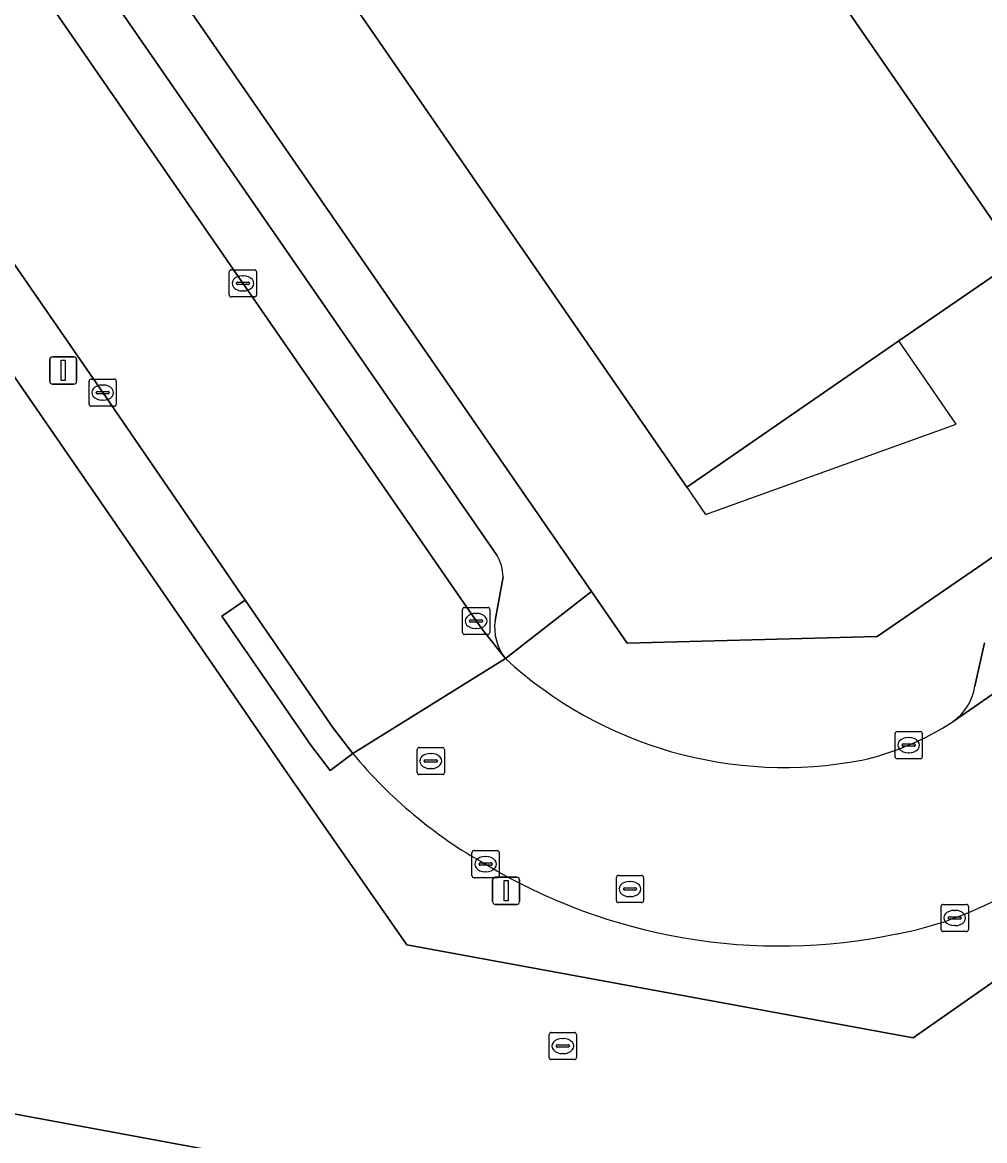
# Model space of a CAD drawing. Extents: x 157445 to 158888, y 383061 to 384688.
# Drawn here: x 157918.69 to 157954.1, y 383307.41 to 383348.55 of the extents above; entities that cross this region are included whole.
import ezdxf

# ---------------------------------------------------------------- set-up
doc = ezdxf.new("R2010")
doc.units = 0
for name, color, linetype in [('IMGEO_Erf', 7, 'Continuous'), ('IMGEO_Kolk', 7, 'Continuous'), ('IMGEO_Lichtmast', 7, 'Continuous'), ('IMGEO_Pand', 7, 'Continuous'), ('IMGEO_Pand_overbouw', 7, 'Continuous'), ('IMGEO_Parkeervlak_open', 7, 'Continuous'), ('IMGEO_Rijbaan_lokaal_open', 7, 'Continuous'), ('IMGEO_Rioolput', 7, 'Continuous'), ('IMGEO_Voetpad_open', 7, 'Continuous')]:
    doc.layers.add(name, color=color, linetype=linetype)

msp = doc.modelspace()

# ---------------------------------------------------------------- linework, layer by layer
at = {"layer": 'IMGEO_Erf'}
for points in [[(157867.433, 383432.258), (157908.666, 383372.402), (157939.64, 383327.608), (157940.949, 383325.715), (157950.145, 383325.96), (157966.252, 383337.038), (157969.609, 383339.347), (158000, 383360.249), (158003.024, 383362.329), (158006.393, 383364.646), (158017.962, 383372.552), (158018.659, 383373.03), (158024.393, 383376.961), (158024.278, 383377.131)], [(157976.607, 383304.584), (157965.542, 383320.73), (157957.186, 383314.977), (157955.59, 383314.069), (157951.478, 383311.189), (157932.838, 383314.613), (157928.425, 383320.955), (157925.669, 383324.951), (157909.683, 383348.132), (157898.462, 383364.319), (157895.075, 383369.235), (157890.311, 383376.164), (157886.385, 383381.901), (157886.267, 383381.935), (157881.344, 383389.058), (157877.36, 383394.852), (157877.384, 383395.064), (157877.163, 383395.127), (157872.582, 383395.96), (157873.507, 383400.495), (157873.121, 383401.062), (157849.565, 383405.324)]]:
    msp.add_lwpolyline(points, dxfattribs=at)
for points in [[(157930.882, 383371.648), (157932.707, 383368.999), (157934.428, 383370.184), (157943.305, 383357.333), (157946.676, 383352.453), (157955.361, 383339.866), (157950.942, 383336.831), (157943.141, 383331.454), (157920.388, 383364.411), (157928.195, 383369.805)], [(157973.956, 383287.176), (157968.185, 383255.919), (157940.482, 383261.02), (157941.47, 383266.327), (157921.996, 383269.931), (157924.28, 383282.398), (157920.851, 383283.039), (157921.496, 383286.457), (157909.007, 383288.798), (157912.788, 383309.42), (157933.424, 383305.609), (157931.787, 383296.632), (157931.406, 383294.544), (157933.186, 383294.192), (157935.682, 383290.562), (157935.356, 383288.832), (157937.476, 383288.439), (157945.227, 383287.003), (157946.228, 383292.288)]]:
    msp.add_lwpolyline(points, close=True, dxfattribs=at)
at = {"layer": 'IMGEO_Kolk'}
for p, q in [((157926.304, 383338.524), (157926.304, 383339.376)), ((157926.379, 383339.45), (157927.231, 383339.45)), ((157927.305, 383339.376), (157927.305, 383338.524)), ((157926.606, 383338.993), (157927.004, 383338.993)), ((157926.792, 383339.23), (157926.817, 383339.23)), ((157926.563, 383338.944), (157926.563, 383338.956)), ((157927.001, 383338.907), (157926.603, 383338.907)), ((157926.815, 383338.67), (157926.79, 383338.67)), ((157927.047, 383338.956), (157927.047, 383338.944)), ((157927.231, 383338.45), (157926.379, 383338.45)), ((157921.144, 383334.505), (157921.144, 383335.357)), ((157921.219, 383335.431), (157922.071, 383335.431)), ((157922.145, 383335.357), (157922.145, 383334.505)), ((157921.403, 383334.925), (157921.403, 383334.937)), ((157921.841, 383334.888), (157921.443, 383334.888)), ((157921.446, 383334.974), (157921.844, 383334.974)), ((157921.632, 383335.211), (157921.657, 383335.211)), ((157921.887, 383334.937), (157921.887, 383334.925)), ((157921.655, 383334.651), (157921.63, 383334.651)), ((157922.071, 383334.431), (157921.219, 383334.431)), ((157934.963, 383327.03), (157935.815, 383327.03)), ((157934.888, 383326.104), (157934.888, 383326.956)), ((157935.376, 383326.81), (157935.401, 383326.81)), ((157935.889, 383326.956), (157935.889, 383326.104)), ((157935.147, 383326.524), (157935.147, 383326.536)), ((157935.585, 383326.487), (157935.187, 383326.487)), ((157935.19, 383326.573), (157935.588, 383326.573)), ((157935.399, 383326.25), (157935.374, 383326.25)), ((157935.631, 383326.536), (157935.631, 383326.524)), ((157935.815, 383326.03), (157934.963, 383326.03)), ((157950.808, 383321.534), (157950.808, 383322.386)), ((157950.883, 383322.46), (157951.735, 383322.46)), ((157951.296, 383322.24), (157951.321, 383322.24)), ((157951.809, 383322.386), (157951.809, 383321.534)), ((157951.067, 383321.954), (157951.067, 383321.966)), ((157951.505, 383321.917), (157951.107, 383321.917)), ((157951.11, 383322.003), (157951.508, 383322.003)), ((157951.319, 383321.68), (157951.294, 383321.68)), ((157951.551, 383321.966), (157951.551, 383321.954)), ((157951.735, 383321.46), (157950.883, 383321.46)), ((157935.236, 383317.157), (157935.236, 383318.009)), ((157935.311, 383318.083), (157936.163, 383318.083)), ((157936.237, 383318.009), (157936.237, 383317.157)), ((157935.495, 383317.577), (157935.495, 383317.589)), ((157935.538, 383317.626), (157935.936, 383317.626)), ((157935.724, 383317.863), (157935.749, 383317.863)), ((157935.979, 383317.589), (157935.979, 383317.577)), ((157935.933, 383317.54), (157935.535, 383317.54)), ((157935.747, 383317.303), (157935.722, 383317.303)), ((157936.163, 383317.083), (157935.311, 383317.083)), ((157952.503, 383315.175), (157952.503, 383316.027)), ((157952.578, 383316.101), (157953.43, 383316.101)), ((157953.504, 383316.027), (157953.504, 383315.175)), ((157952.762, 383315.595), (157952.762, 383315.607)), ((157953.2, 383315.558), (157952.802, 383315.558)), ((157952.805, 383315.644), (157953.203, 383315.644)), ((157952.991, 383315.881), (157953.016, 383315.881)), ((157953.246, 383315.607), (157953.246, 383315.595)), ((157953.43, 383315.101), (157952.578, 383315.101)), ((157953.014, 383315.321), (157952.989, 383315.321))]:
    msp.add_line(p, q, dxfattribs=at)
for points in [[(157926.304, 383338.524), (157926.304, 383339.376)], [(157926.379, 383339.45), (157927.231, 383339.45)], [(157927.305, 383339.376), (157927.305, 383338.524)], [(157927.231, 383338.45), (157926.379, 383338.45)], [(157921.144, 383334.505), (157921.144, 383335.357)], [(157921.219, 383335.431), (157922.071, 383335.431)], [(157922.145, 383335.357), (157922.145, 383334.505)], [(157922.071, 383334.431), (157921.219, 383334.431)], [(157934.963, 383327.03), (157935.815, 383327.03)], [(157934.888, 383326.104), (157934.888, 383326.956)], [(157935.889, 383326.956), (157935.889, 383326.104)], [(157935.815, 383326.03), (157934.963, 383326.03)], [(157950.808, 383321.534), (157950.808, 383322.386)], [(157950.883, 383322.46), (157951.735, 383322.46)], [(157951.809, 383322.386), (157951.809, 383321.534)], [(157951.735, 383321.46), (157950.883, 383321.46)], [(157935.236, 383317.157), (157935.236, 383318.009)], [(157935.311, 383318.083), (157936.163, 383318.083)], [(157936.237, 383318.009), (157936.237, 383317.157)], [(157936.163, 383317.083), (157935.311, 383317.083)], [(157952.503, 383315.175), (157952.503, 383316.027)], [(157952.578, 383316.101), (157953.43, 383316.101)], [(157953.504, 383316.027), (157953.504, 383315.175)], [(157953.43, 383315.101), (157952.578, 383315.101)]]:
    msp.add_lwpolyline(points, dxfattribs=at)
for centre, radius, start, end in [((157926.381, 383339.374), 0.0765, 91.552, 178.448), ((157926.381, 383339.374), 0.0765, 91.552, 178.448), ((157927.229, 383339.374), 0.0765, 1.552, 88.448), ((157927.229, 383339.374), 0.0765, 1.552, 88.448), ((157926.603, 383338.953), 0.0403, 85.8775, 175.7526), ((157927.008, 383338.955), 0.0386, 1.7309, 96.639), ((157926.6, 383338.943), 0.0366, 178.938, 274.7102), ((157927.004, 383338.95), 0.043, 264.8664, 352.4533), ((157926.381, 383338.526), 0.0765, 181.552, 268.448), ((157926.381, 383338.526), 0.0765, 181.552, 268.448), ((157927.229, 383338.526), 0.0765, 271.552, 358.448), ((157927.229, 383338.526), 0.0765, 271.552, 358.448), ((157921.221, 383335.355), 0.0765, 91.552, 178.448), ((157921.221, 383335.355), 0.0765, 91.552, 178.448), ((157922.069, 383335.355), 0.0765, 1.552, 88.448), ((157922.069, 383335.355), 0.0765, 1.552, 88.448), ((157921.443, 383334.934), 0.0403, 85.8775, 175.7526), ((157921.44, 383334.924), 0.0366, 178.938, 274.7102), ((157921.844, 383334.931), 0.043, 264.8664, 352.4533), ((157921.848, 383334.936), 0.0386, 1.7309, 96.639), ((157921.221, 383334.507), 0.0765, 181.552, 268.448), ((157921.221, 383334.507), 0.0765, 181.552, 268.448), ((157922.069, 383334.507), 0.0765, 271.552, 358.448), ((157922.069, 383334.507), 0.0765, 271.552, 358.448), ((157934.965, 383326.954), 0.0765, 91.552, 178.448), ((157934.965, 383326.954), 0.0765, 91.552, 178.448), ((157935.813, 383326.954), 0.0765, 1.552, 88.448), ((157935.813, 383326.954), 0.0765, 1.552, 88.448), ((157935.187, 383326.533), 0.0403, 85.8775, 175.7526), ((157935.184, 383326.523), 0.0366, 178.938, 274.7102), ((157935.588, 383326.53), 0.043, 264.8664, 352.4533), ((157935.592, 383326.535), 0.0386, 1.7309, 96.639), ((157934.965, 383326.106), 0.0765, 181.552, 268.448), ((157934.965, 383326.106), 0.0765, 181.552, 268.448), ((157935.813, 383326.106), 0.0765, 271.552, 358.448), ((157935.813, 383326.106), 0.0765, 271.552, 358.448), ((157950.885, 383322.384), 0.0765, 91.552, 178.448), ((157950.885, 383322.384), 0.0765, 91.552, 178.448), ((157951.733, 383322.384), 0.0765, 1.552, 88.448), ((157951.733, 383322.384), 0.0765, 1.552, 88.448), ((157951.107, 383321.963), 0.0403, 85.8775, 175.7526), ((157951.104, 383321.953), 0.0366, 178.938, 274.7102), ((157951.508, 383321.96), 0.043, 264.8664, 352.4533), ((157951.512, 383321.965), 0.0386, 1.7309, 96.639), ((157950.885, 383321.536), 0.0765, 181.552, 268.448), ((157950.885, 383321.536), 0.0765, 181.552, 268.448), ((157951.733, 383321.536), 0.0765, 271.552, 358.448), ((157951.733, 383321.536), 0.0765, 271.552, 358.448), ((157935.313, 383318.007), 0.0765, 91.552, 178.448), ((157935.313, 383318.007), 0.0765, 91.552, 178.448), ((157936.161, 383318.007), 0.0765, 1.552, 88.448), ((157936.161, 383318.007), 0.0765, 1.552, 88.448), ((157935.535, 383317.586), 0.0403, 85.8775, 175.7526), ((157935.532, 383317.576), 0.0366, 178.938, 274.7102), ((157935.936, 383317.583), 0.043, 264.8664, 352.4533), ((157935.94, 383317.588), 0.0386, 1.7309, 96.639), ((157935.313, 383317.159), 0.0765, 181.552, 268.448), ((157935.313, 383317.159), 0.0765, 181.552, 268.448), ((157936.161, 383317.159), 0.0765, 271.552, 358.448), ((157936.161, 383317.159), 0.0765, 271.552, 358.448), ((157952.58, 383316.025), 0.0765, 91.552, 178.448), ((157952.58, 383316.025), 0.0765, 91.552, 178.448), ((157953.428, 383316.025), 0.0765, 1.552, 88.448), ((157953.428, 383316.025), 0.0765, 1.552, 88.448), ((157952.802, 383315.604), 0.0403, 85.8775, 175.7526), ((157952.799, 383315.594), 0.0366, 178.938, 274.7102), ((157953.203, 383315.601), 0.043, 264.8664, 352.4533), ((157953.207, 383315.606), 0.0386, 1.7309, 96.639), ((157952.58, 383315.177), 0.0765, 181.552, 268.448), ((157952.58, 383315.177), 0.0765, 181.552, 268.448), ((157953.428, 383315.177), 0.0765, 271.552, 358.448), ((157953.428, 383315.177), 0.0765, 271.552, 358.448)]:
    msp.add_arc(centre, radius, start, end, dxfattribs=at)
for centre, major_axis, ratio, start_param, end_param in [((157926.791, 383338.95), (-0.387, 0.002), 0.722429, 4.712389, 7.853982), ((157926.816, 383338.95), (-0.39, 0.002), 0.717154, 1.570796, 4.712389), ((157921.631, 383334.931), (-0.387, 0.002), 0.722429, 4.712389, 7.853982), ((157921.656, 383334.931), (-0.39, 0.002), 0.717154, 1.570796, 4.712389), ((157935.375, 383326.53), (-0.387, 0.002), 0.722429, 4.712389, 7.853982), ((157935.4, 383326.53), (-0.39, 0.002), 0.717154, 1.570796, 4.712389), ((157951.295, 383321.96), (-0.387, 0.002), 0.722429, 4.712389, 7.853982), ((157951.32, 383321.96), (-0.39, 0.002), 0.717154, 1.570796, 4.712389), ((157935.723, 383317.583), (-0.387, 0.002), 0.722429, 4.712389, 7.853982), ((157935.748, 383317.583), (-0.39, 0.002), 0.717154, 1.570796, 4.712389), ((157952.99, 383315.601), (-0.387, 0.002), 0.722429, 4.712389, 7.853982), ((157953.015, 383315.601), (-0.39, 0.002), 0.717154, 1.570796, 4.712389)]:
    msp.add_ellipse(centre, major_axis=major_axis, ratio=ratio, start_param=start_param, end_param=end_param, dxfattribs=at)
at = {"layer": 'IMGEO_Lichtmast'}
for p, q in [((157919.696, 383335.348), (157919.696, 383336.148)), ((157919.696, 383336.148), (157919.696, 383335.348)), ((157919.796, 383336.248), (157920.586, 383336.248)), ((157920.586, 383336.248), (157919.796, 383336.248)), ((157920.686, 383336.148), (157920.686, 383335.348)), ((157920.686, 383335.348), (157920.686, 383336.148)), ((157920.586, 383335.248), (157919.796, 383335.248)), ((157919.796, 383335.248), (157920.586, 383335.248)), ((157935.995, 383316.203), (157935.995, 383317.003)), ((157935.995, 383317.003), (157935.995, 383316.203)), ((157936.095, 383317.103), (157936.885, 383317.103)), ((157936.885, 383317.103), (157936.095, 383317.103)), ((157936.985, 383317.003), (157936.985, 383316.203)), ((157936.985, 383316.203), (157936.985, 383317.003)), ((157936.885, 383316.103), (157936.095, 383316.103)), ((157936.095, 383316.103), (157936.885, 383316.103))]:
    msp.add_line(p, q, dxfattribs=at)
for points in [[(157920.116, 383336.123), (157920.266, 383336.123), (157920.266, 383335.373), (157920.116, 383335.373), (157920.116, 383336.123)], [(157936.415, 383316.978), (157936.565, 383316.978), (157936.565, 383316.228), (157936.415, 383316.228), (157936.415, 383316.978)]]:
    msp.add_lwpolyline(points, dxfattribs=at)
for centre, start, end in [((157919.796, 383336.148), 90, 180), ((157919.796, 383336.148), 90, 180), ((157920.586, 383336.148), 0, 90), ((157920.586, 383336.148), 360, 90), ((157919.796, 383335.348), 180, 270), ((157919.796, 383335.348), 180, 270), ((157920.586, 383335.348), 270, 0), ((157920.586, 383335.348), 270, 0), ((157936.095, 383317.003), 90, 180), ((157936.095, 383317.003), 90, 180), ((157936.885, 383317.003), 0, 90), ((157936.885, 383317.003), 360, 90), ((157936.095, 383316.203), 180, 270), ((157936.095, 383316.203), 180, 270), ((157936.885, 383316.203), 270, 0), ((157936.885, 383316.203), 270, 0)]:
    msp.add_arc(centre, 0.1, start, end, dxfattribs=at)
at = {"layer": 'IMGEO_Pand'}
for points in [[(157928.195, 383369.805), (157920.388, 383364.411), (157943.141, 383331.454), (157950.942, 383336.831), (157955.361, 383339.866), (157946.676, 383352.453), (157943.305, 383357.333), (157934.428, 383370.184), (157932.707, 383368.999), (157930.882, 383371.648)], [(157937.476, 383288.439), (157935.356, 383288.832), (157935.682, 383290.562), (157933.186, 383294.192), (157931.406, 383294.544), (157931.787, 383296.632), (157933.424, 383305.609), (157912.788, 383309.42), (157909.007, 383288.798), (157921.496, 383286.457), (157920.851, 383283.039), (157924.28, 383282.398), (157921.996, 383269.931), (157941.47, 383266.327), (157940.482, 383261.02), (157968.185, 383255.919), (157973.956, 383287.176), (157946.228, 383292.288), (157945.227, 383287.003)]]:
    msp.add_lwpolyline(points, close=True, dxfattribs=at)
at = {"layer": 'IMGEO_Pand_overbouw'}
msp.add_lwpolyline([(157950.942, 383336.831), (157943.141, 383331.454), (157943.836, 383330.446), (157953.056, 383333.77)], close=True, dxfattribs=at)
at = {"layer": 'IMGEO_Parkeervlak_open'}
for points in [[(157863.215, 383431.182), (157863.862, 383430.224), (157871.979, 383418.406), (157880.805, 383405.562), (157894.321, 383385.972), (157905.565, 383369.639), (157915.623, 383355.122), (157935.388, 383326.53), (157935.643, 383326.174), (157936.465, 383325.145)], [(157936.153, 383328.952), (157907.044, 383371.058), (157890.489, 383394.989), (157884.813, 383403.235), (157866.622, 383429.736)], [(157952.94, 383322.832), (157963.789, 383330.335), (158000, 383355.247), (158003.857, 383357.9), (158019.883, 383368.976), (158021.502, 383369.98)], [(157936.084, 383326.551), (157936.379, 383328.148)], [(157954.104, 383325.722), (157953.748, 383324.126)]]:
    msp.add_lwpolyline(points, dxfattribs=at)
for centre, radius, start, end in [((157934.821, 383328.144), 1.558, 0.1527, 31.2481), ((157937.975, 383326.309), 1.907, 172.7067, 217.6172), ((157951.789, 383324.45), 1.986, 305.4323, 350.6047)]:
    msp.add_arc(centre, radius, start, end, dxfattribs=at)
at = {"layer": 'IMGEO_Rijbaan_lokaal_open'}
for points in [[(157876.859, 383399.812), (157883.617, 383389.989), (157889.899, 383380.858), (157890.097, 383380.63), (157892.494, 383377.128), (157897.603, 383369.765), (157899.471, 383367.034), (157900.174, 383366.038), (157907.035, 383356.127), (157911.123, 383350.155), (157911.832, 383349.127), (157917.679, 383340.677), (157921.646, 383334.932), (157926.89, 383327.295), (157930.145, 383322.573), (157930.847, 383321.656), (157936.465, 383325.145), (157935.643, 383326.174), (157935.388, 383326.53), (157915.623, 383355.122), (157905.565, 383369.639), (157894.321, 383385.972), (157880.805, 383405.562)], [(157987.062, 383338.426), (157997.151, 383345.376), (158000, 383347.342), (158007.061, 383352.214), (158007.261, 383352.343), (158023.353, 383363.453), (158023.781, 383363.663), (158028.034, 383366.58), (158030.046, 383367.961), (158026.452, 383373.415), (158022.035, 383370.35), (158021.502, 383369.98), (158019.883, 383368.976), (158003.857, 383357.9), (158000, 383355.247), (157963.789, 383330.335), (157952.94, 383322.832)], [(157936.465, 383325.145), (157930.847, 383321.656)]]:
    msp.add_lwpolyline(points, dxfattribs=at)
for centre, radius, start, end in [((157946.74, 383336.323), 15.183, 227.409, 280.8064), ((157947.361, 383331.316), 10.154, 282.664, 303.3284), ((157944.229, 383332.73), 17.37, 219.6081, 240.6675), ((157946.573, 383335.595), 21.025, 238.9223, 281.7667), ((157948.408, 383328.069), 13.287, 280.6399, 298.88)]:
    msp.add_arc(centre, radius, start, end, dxfattribs=at)
at = {"layer": 'IMGEO_Rioolput'}
for p, q in [((157933.219, 383320.949), (157933.219, 383321.801)), ((157933.294, 383321.875), (157934.146, 383321.875)), ((157934.22, 383321.801), (157934.22, 383320.949)), ((157933.478, 383321.369), (157933.478, 383321.381)), ((157933.916, 383321.332), (157933.518, 383321.332)), ((157933.521, 383321.418), (157933.919, 383321.418)), ((157933.707, 383321.655), (157933.732, 383321.655)), ((157933.962, 383321.381), (157933.962, 383321.369)), ((157934.146, 383320.875), (157933.294, 383320.875)), ((157933.73, 383321.095), (157933.705, 383321.095)), ((157940.624, 383317.166), (157941.476, 383317.166)), ((157940.549, 383316.24), (157940.549, 383317.092)), ((157941.037, 383316.946), (157941.062, 383316.946)), ((157941.55, 383317.092), (157941.55, 383316.24)), ((157940.808, 383316.66), (157940.808, 383316.672)), ((157941.246, 383316.623), (157940.848, 383316.623)), ((157940.851, 383316.709), (157941.249, 383316.709)), ((157941.06, 383316.386), (157941.035, 383316.386)), ((157941.292, 383316.672), (157941.292, 383316.66)), ((157941.476, 383316.166), (157940.624, 383316.166)), ((157938.154, 383311.39), (157939.006, 383311.39)), ((157938.079, 383310.464), (157938.079, 383311.316)), ((157938.567, 383311.17), (157938.592, 383311.17)), ((157939.08, 383311.316), (157939.08, 383310.464)), ((157938.338, 383310.884), (157938.338, 383310.896)), ((157938.776, 383310.847), (157938.378, 383310.847)), ((157938.381, 383310.933), (157938.779, 383310.933)), ((157938.59, 383310.61), (157938.565, 383310.61)), ((157938.822, 383310.896), (157938.822, 383310.884)), ((157939.006, 383310.39), (157938.154, 383310.39))]:
    msp.add_line(p, q, dxfattribs=at)
for points in [[(157933.219, 383320.949), (157933.219, 383321.801)], [(157933.294, 383321.875), (157934.146, 383321.875)], [(157934.22, 383321.801), (157934.22, 383320.949)], [(157934.146, 383320.875), (157933.294, 383320.875)], [(157940.624, 383317.166), (157941.476, 383317.166)], [(157940.549, 383316.24), (157940.549, 383317.092)], [(157941.55, 383317.092), (157941.55, 383316.24)], [(157941.476, 383316.166), (157940.624, 383316.166)], [(157938.154, 383311.39), (157939.006, 383311.39)], [(157938.079, 383310.464), (157938.079, 383311.316)], [(157939.08, 383311.316), (157939.08, 383310.464)], [(157939.006, 383310.39), (157938.154, 383310.39)]]:
    msp.add_lwpolyline(points, dxfattribs=at)
for centre, radius, start, end in [((157933.296, 383321.799), 0.0765, 91.552, 178.448), ((157933.296, 383321.799), 0.0765, 91.552, 178.448), ((157934.144, 383321.799), 0.0765, 1.552, 88.448), ((157934.144, 383321.799), 0.0765, 1.552, 88.448), ((157933.518, 383321.378), 0.0403, 85.8775, 175.7526), ((157933.515, 383321.368), 0.0366, 178.938, 274.7102), ((157933.919, 383321.375), 0.043, 264.8664, 352.4533), ((157933.923, 383321.38), 0.0386, 1.7309, 96.639), ((157933.296, 383320.951), 0.0765, 181.552, 268.448), ((157933.296, 383320.951), 0.0765, 181.552, 268.448), ((157934.144, 383320.951), 0.0765, 271.552, 358.448), ((157934.144, 383320.951), 0.0765, 271.552, 358.448), ((157940.626, 383317.09), 0.0765, 91.552, 178.448), ((157940.626, 383317.09), 0.0765, 91.552, 178.448), ((157941.474, 383317.09), 0.0765, 1.552, 88.448), ((157941.474, 383317.09), 0.0765, 1.552, 88.448), ((157940.848, 383316.669), 0.0403, 85.8775, 175.7526), ((157940.845, 383316.659), 0.0366, 178.938, 274.7102), ((157941.249, 383316.666), 0.043, 264.8664, 352.4533), ((157941.253, 383316.671), 0.0386, 1.7309, 96.639), ((157940.626, 383316.242), 0.0765, 181.552, 268.448), ((157940.626, 383316.242), 0.0765, 181.552, 268.448), ((157941.474, 383316.242), 0.0765, 271.552, 358.448), ((157941.474, 383316.242), 0.0765, 271.552, 358.448), ((157938.156, 383311.314), 0.0765, 91.552, 178.448), ((157938.156, 383311.314), 0.0765, 91.552, 178.448), ((157939.004, 383311.314), 0.0765, 1.552, 88.448), ((157939.004, 383311.314), 0.0765, 1.552, 88.448), ((157938.378, 383310.893), 0.0403, 85.8775, 175.7526), ((157938.375, 383310.883), 0.0366, 178.938, 274.7102), ((157938.779, 383310.89), 0.043, 264.8664, 352.4533), ((157938.783, 383310.895), 0.0386, 1.7309, 96.639), ((157938.156, 383310.466), 0.0765, 181.552, 268.448), ((157938.156, 383310.466), 0.0765, 181.552, 268.448), ((157939.004, 383310.466), 0.0765, 271.552, 358.448), ((157939.004, 383310.466), 0.0765, 271.552, 358.448)]:
    msp.add_arc(centre, radius, start, end, dxfattribs=at)
for centre, major_axis, ratio, start_param, end_param in [((157933.706, 383321.375), (-0.387, 0.002), 0.722429, 4.712389, 7.853982), ((157933.731, 383321.375), (-0.39, 0.002), 0.717154, 1.570796, 4.712389), ((157941.036, 383316.666), (-0.387, 0.002), 0.722429, 4.712389, 7.853982), ((157941.061, 383316.666), (-0.39, 0.002), 0.717154, 1.570796, 4.712389), ((157938.566, 383310.89), (-0.387, 0.002), 0.722429, 4.712389, 7.853982), ((157938.591, 383310.89), (-0.39, 0.002), 0.717154, 1.570796, 4.712389)]:
    msp.add_ellipse(centre, major_axis=major_axis, ratio=ratio, start_param=start_param, end_param=end_param, dxfattribs=at)
at = {"layer": 'IMGEO_Voetpad_open'}
for points in [[(157866.622, 383429.736), (157884.813, 383403.235), (157885.67, 383403.825), (157891.346, 383395.579), (157890.489, 383394.989), (157907.044, 383371.058), (157936.153, 383328.952)], [(158021.502, 383369.98), (158022.035, 383370.35), (158026.452, 383373.415), (158024.393, 383376.961), (158018.659, 383373.03), (158017.962, 383372.552), (158006.393, 383364.646), (158003.024, 383362.329), (158000, 383360.249), (157969.609, 383339.347), (157966.252, 383337.038), (157950.145, 383325.96), (157940.949, 383325.715), (157939.64, 383327.608), (157936.465, 383325.145)], [(157936.465, 383325.145), (157939.64, 383327.608), (157908.666, 383372.402)], [(157909.683, 383348.132), (157925.669, 383324.951), (157928.425, 383320.955), (157932.838, 383314.613), (157951.478, 383311.189), (157955.59, 383314.069), (157957.186, 383314.977), (157965.542, 383320.73), (157965.707, 383320.843), (157965.872, 383320.956), (158000, 383344.449)], [(157930.847, 383321.656), (157930.021, 383321.024), (157929.303, 383321.961), (157926.034, 383326.705), (157926.89, 383327.295), (157921.646, 383334.932), (157917.679, 383340.677)], [(157936.379, 383328.148), (157936.084, 383326.551)], [(157953.748, 383324.126), (157954.104, 383325.722)]]:
    msp.add_lwpolyline(points, dxfattribs=at)
msp.add_lwpolyline([(157926.89, 383327.295), (157926.034, 383326.705), (157929.303, 383321.961), (157930.021, 383321.024), (157930.847, 383321.656), (157930.145, 383322.573)], close=True, dxfattribs=at)
for centre, radius, start, end in [((157934.821, 383328.144), 1.558, 0.1527, 31.2481), ((157937.975, 383326.309), 1.907, 172.7067, 217.6172), ((157946.74, 383336.323), 15.183, 227.409, 280.8064), ((157951.789, 383324.45), 1.986, 305.4323, 350.6047), ((157947.361, 383331.316), 10.154, 282.664, 303.3284), ((157944.229, 383332.73), 17.37, 219.6081, 240.6675), ((157946.573, 383335.595), 21.025, 238.9223, 281.7667), ((157948.408, 383328.069), 13.287, 280.6399, 298.88)]:
    msp.add_arc(centre, radius, start, end, dxfattribs=at)

doc.saveas('drawing.dxf')
